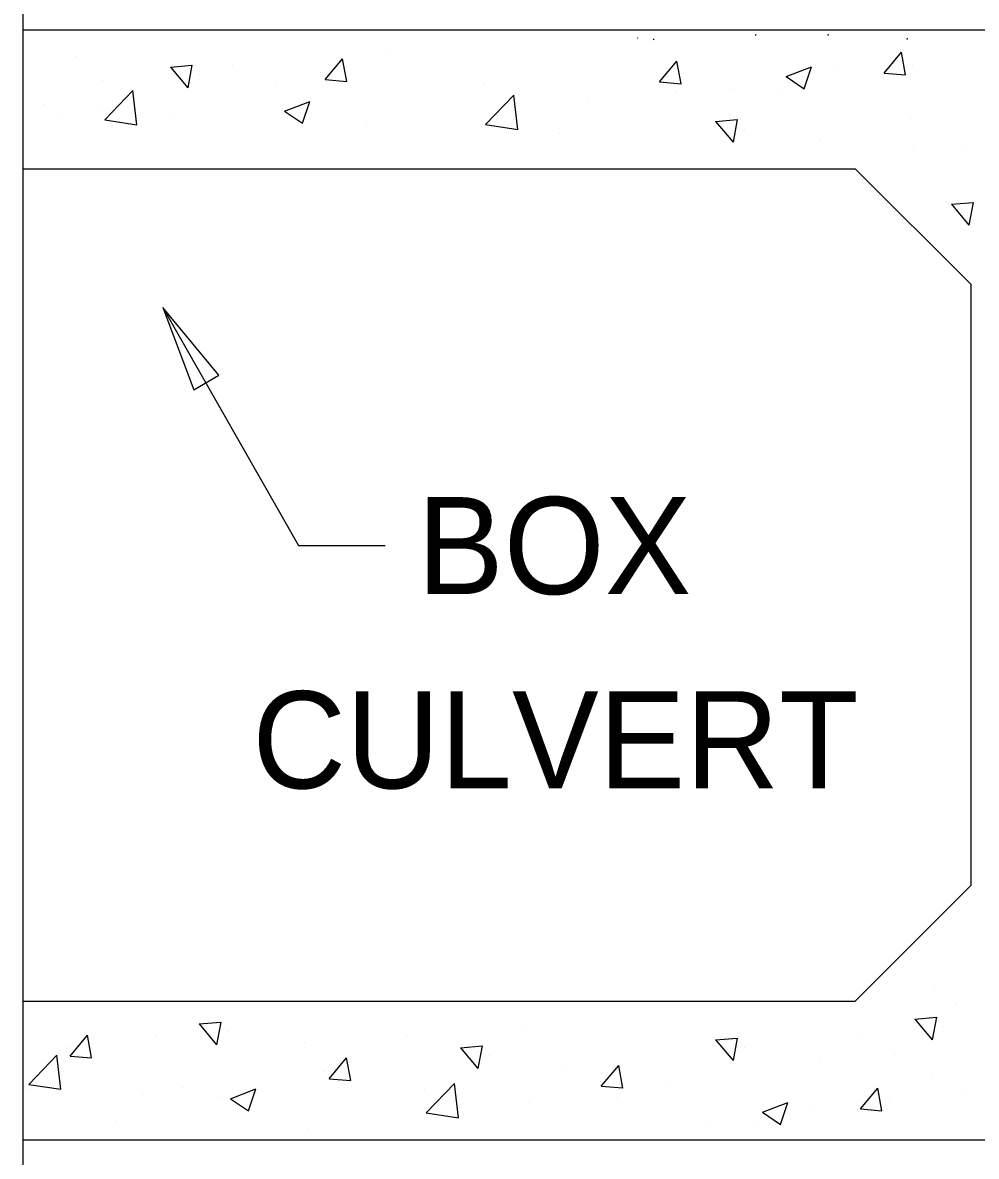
# Model space of a CAD drawing. Extents: x -1609 to 1184, y -412 to 394.
# Drawn here: x 597.982 to 600.731, y 225.246 to 228.514 of the extents above; entities that cross this region are included whole.
import ezdxf

# ---------------------------------------------------------------- set-up
doc = ezdxf.new("R2010")
doc.units = 0
for name, color, linetype in [('Default', 7, 'Continuous'), ('SH_Data', 7, 'Continuous'), ('ST_Text', 7, 'Continuous')]:
    doc.layers.add(name, color=color, linetype=linetype)

msp = doc.modelspace()

# ---------------------------------------------------------------- linework, layer by layer
at = {"layer": 'Default'}
for p, q in [((597.982, 231.3864), (597.982, 222.5277)), ((597.982, 228.4934), (607.0671, 228.4934)), ((597.982, 228.4934), (601.032, 228.4934)), ((599.0388, 228.4285), (599.0388, 228.4285)), ((600.465, 228.3693), (600.5152, 228.4291)), ((600.5273, 228.3638), (600.5152, 228.4291)), ((598.1348, 228.4172), (598.1348, 228.4172)), ((598.4078, 228.3862), (598.4701, 228.3917)), ((598.4701, 228.3917), (598.458, 228.3264)), ((598.5855, 228.3919), (598.5855, 228.3919)), ((598.854, 228.3502), (598.9042, 228.41)), ((598.9162, 228.3447), (598.9042, 228.41)), ((599.8179, 228.3439), (599.8681, 228.4037)), ((599.8801, 228.3384), (599.8681, 228.4037)), ((600.5478, 228.3915), (600.5478, 228.3915)), ((598.4078, 228.3862), (598.458, 228.3264)), ((598.4906, 228.364), (598.4906, 228.364)), ((598.8418, 228.3703), (598.8418, 228.3703)), ((599.8386, 228.382), (599.8386, 228.382)), ((600.1831, 228.3591), (600.2561, 228.3871)), ((600.1831, 228.3591), (600.2349, 228.3241)), ((600.2349, 228.3241), (600.2561, 228.3871)), ((600.3213, 228.379), (600.3213, 228.379)), ((600.465, 228.3693), (600.5273, 228.3638)), ((598.2116, 228.3488), (598.2116, 228.3488)), ((598.7111, 228.3331), (598.7111, 228.3331)), ((598.854, 228.3502), (598.9162, 228.3447)), ((599.3093, 228.3352), (599.3093, 228.3352)), ((599.8179, 228.3439), (599.8801, 228.3385)), ((600.0218, 228.3249), (600.0218, 228.3249)), ((598.2189, 228.2343), (598.3, 228.3188)), ((598.3115, 228.2199), (598.3, 228.3188)), ((599.3165, 228.2207), (599.3976, 228.3052)), ((599.4091, 228.2063), (599.3976, 228.3052)), ((599.6119, 228.2968), (599.6119, 228.2968)), ((599.8651, 228.3117), (599.8651, 228.3117)), ((600.161, 228.3182), (600.161, 228.3182)), ((598.0412, 228.2791), (598.0412, 228.2791)), ((598.2101, 228.2658), (598.2101, 228.2658)), ((598.2536, 228.2761), (598.2536, 228.2761)), ((598.7372, 228.2595), (598.8101, 228.2874)), ((598.7372, 228.2595), (598.789, 228.2245)), ((598.789, 228.2245), (598.8101, 228.2874)), ((599.3513, 228.2625), (599.3513, 228.2625)), ((598.0944, 228.2452), (598.0944, 228.2452)), ((598.2189, 228.2343), (598.3115, 228.22)), ((598.417, 228.2423), (598.417, 228.2423)), ((599.9795, 228.2299), (600.0418, 228.2354)), ((599.9795, 228.2299), (600.0297, 228.1701)), ((600.0418, 228.2354), (600.0297, 228.1701)), ((600.5408, 228.2391), (600.5408, 228.2391)), ((598.9729, 228.2188), (598.9729, 228.2188)), ((599.3165, 228.2207), (599.4091, 228.2063)), ((599.5288, 228.1953), (599.5288, 228.1953)), ((600.0623, 228.2076), (600.0623, 228.2076)), ((600.2828, 228.1768), (600.2828, 228.1768)), ((600.5509, 228.1497), (600.5509, 228.1497)), ((600.7003, 228.1547), (600.7003, 228.1547)), ((597.982, 228.0934), (600.382, 228.0934)), ((600.382, 228.0934), (600.7154, 227.7601)), ((600.6596, 227.9908), (600.7219, 227.9962)), ((600.6596, 227.9908), (600.7098, 227.931)), ((600.7219, 227.9963), (600.7098, 227.931)), ((600.7154, 227.7601), (600.7154, 226.0268)), ((600.7154, 226.0268), (600.382, 225.6934)), ((600.6112, 225.735), (600.6112, 225.735)), ((597.982, 225.6934), (600.382, 225.6934)), ((600.6722, 225.687), (600.6722, 225.687)), ((600.5539, 225.6411), (600.6162, 225.6465)), ((600.6162, 225.6466), (600.6041, 225.5813)), ((598.4906, 225.6273), (598.5528, 225.6328)), ((598.4906, 225.6273), (598.5407, 225.5675)), ((598.5528, 225.6328), (598.5407, 225.5675)), ((599.4318, 225.6117), (599.4318, 225.6117)), ((600.5539, 225.6411), (600.6041, 225.5813)), ((600.6368, 225.6188), (600.6368, 225.6188)), ((598.1185, 225.5348), (598.1687, 225.5946)), ((598.1808, 225.5293), (598.1688, 225.5946)), ((598.3677, 225.5949), (598.3677, 225.5949)), ((598.5734, 225.605), (598.5734, 225.605)), ((599.088, 225.5918), (599.088, 225.5918)), ((599.9795, 225.5813), (600.0418, 225.5868)), ((599.9795, 225.5813), (600.0297, 225.5215)), ((600.0418, 225.5868), (600.0297, 225.5215)), ((600.3916, 225.5951), (600.3916, 225.5951)), ((598.107, 225.5606), (598.107, 225.5606)), ((598.7938, 225.5742), (598.7938, 225.5742)), ((599.2442, 225.5583), (599.3065, 225.5638)), ((599.2442, 225.5583), (599.2944, 225.4985)), ((599.3065, 225.5638), (599.2944, 225.4985)), ((600.0623, 225.559), (600.0623, 225.559)), ((597.9996, 225.4532), (598.0807, 225.5378)), ((598.0923, 225.4389), (598.0807, 225.5377)), ((598.1185, 225.5348), (598.1808, 225.5293)), ((598.8654, 225.4694), (598.9156, 225.5293)), ((598.9277, 225.4639), (598.9157, 225.5292)), ((599.327, 225.5361), (599.327, 225.5361)), ((600.2828, 225.5282), (600.2828, 225.5282)), ((600.4962, 225.5395), (600.4962, 225.5395)), ((598.8532, 225.4896), (598.8532, 225.4896)), ((599.5475, 225.5052), (599.5475, 225.5052)), ((599.6501, 225.4481), (599.7003, 225.5079)), ((599.7123, 225.4426), (599.7003, 225.5079)), ((600.6032, 225.481), (600.6032, 225.481)), ((597.9996, 225.4532), (598.0923, 225.4389)), ((598.8654, 225.4694), (598.9277, 225.464)), ((599.1454, 225.3708), (599.2265, 225.4553)), ((599.2381, 225.3564), (599.2265, 225.4553)), ((599.6501, 225.4481), (599.7123, 225.4427)), ((599.8386, 225.4529), (599.8386, 225.4529)), ((597.9919, 225.4424), (597.9919, 225.4424)), ((598.3273, 225.4229), (598.3273, 225.4229)), ((598.4429, 225.4435), (598.4429, 225.4435)), ((598.5478, 225.4189), (598.5478, 225.4189)), ((598.5809, 225.4119), (598.6538, 225.4399)), ((598.6327, 225.377), (598.6538, 225.4399)), ((599.1414, 225.4394), (599.1414, 225.4394)), ((599.6973, 225.4159), (599.6973, 225.4159)), ((600.3969, 225.3828), (600.4472, 225.4426)), ((600.4592, 225.3773), (600.4472, 225.4426)), ((600.7003, 225.4359), (600.7003, 225.4359)), ((598.5809, 225.4119), (598.6327, 225.377)), ((599.1802, 225.4126), (599.1802, 225.4126)), ((599.4441, 225.401), (599.4441, 225.401)), ((600.1151, 225.3726), (600.188, 225.4005)), ((600.1669, 225.3376), (600.188, 225.4005)), ((600.2532, 225.3924), (600.2532, 225.3924)), ((600.3969, 225.3828), (600.4592, 225.3773)), ((600.4798, 225.405), (600.4798, 225.405)), ((599.1454, 225.3708), (599.238, 225.3564)), ((600.1151, 225.3726), (600.1669, 225.3376)), ((598.2492, 225.3465), (598.2492, 225.3465)), ((598.8051, 225.323), (598.8051, 225.323)), ((599.9538, 225.3384), (599.9538, 225.3384)), ((600.093, 225.3316), (600.093, 225.3316)), ((597.982, 225.2934), (601.032, 225.2934)), ((599.361, 225.2995), (599.361, 225.2995))]:
    msp.add_line(p, q, dxfattribs=at)
msp.add_lwpolyline([(598.4752, 227.4562), (598.5473, 227.498), (598.3861, 227.6934)], close=True, dxfattribs=at)
at = {"layer": 'ST_Text'}
for p, q in [((599.7532, 228.472), (599.7548, 228.4696)), ((599.7996, 228.4678), (599.8012, 228.4654)), ((600.0949, 228.4776), (600.0965, 228.4812)), ((600.3036, 228.4776), (600.3051, 228.4812)), ((600.5316, 228.466), (600.5332, 228.4695)), ((598.3861, 227.6934), (598.7769, 227.0066)), ((598.7769, 227.0066), (599.0267, 227.0066))]:
    msp.add_line(p, q, dxfattribs=at)

# ---------------------------------------------------------------- texts
at = {"layer": 'SH_Data'}
for s, p in [('BOX', (599.119, 226.8667)), ('CULVERT', (598.6439, 226.3067))]:
    msp.add_text(s, height=0.28, dxfattribs=at).set_placement(p)

doc.saveas('drawing.dxf')
